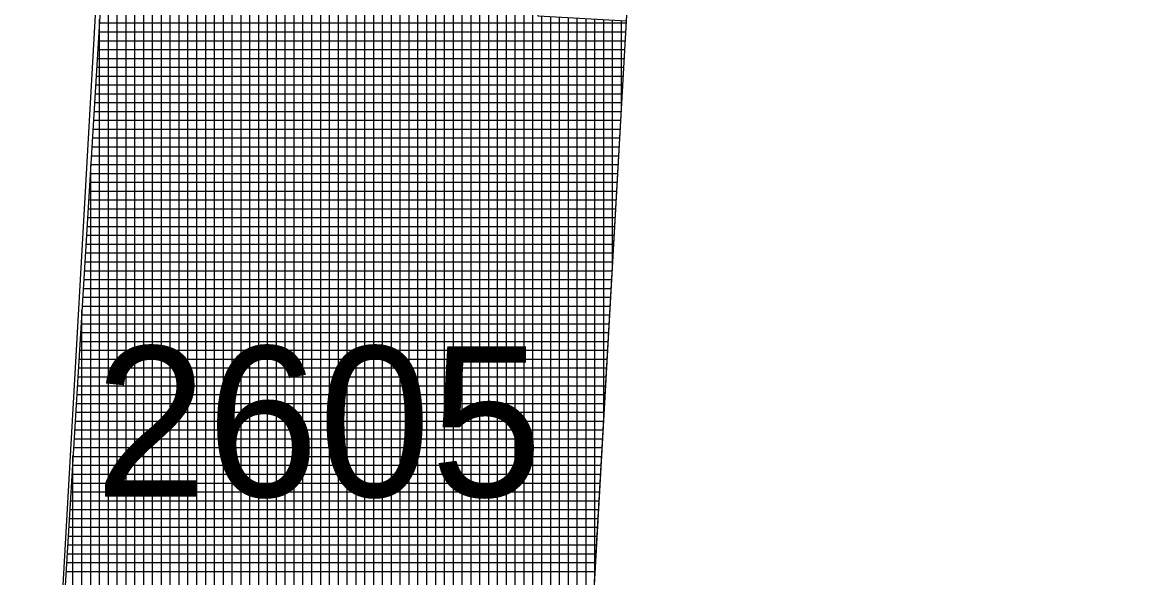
# Model space of a CAD drawing. Extents: x -565346 to -564154, y -1097386 to -1095620.
# Drawn here: x -564285.14 to -564260.14, y -1096919.14 to -1096906.57 of the extents above; entities that cross this region are included whole.
import ezdxf

# ---------------------------------------------------------------- set-up
doc = ezdxf.new("R2010")
doc.units = 0
for name, color, linetype in [('Vrstva 1', 7, 'Continuous'), ('Vrstva 13', 7, 'Continuous'), ('Vrstva 18', 7, 'Continuous'), ('Vrstva 43', 7, 'Continuous')]:
    doc.layers.add(name, color=color, linetype=linetype)

msp = doc.modelspace()

# ---------------------------------------------------------------- linework, layer by layer
at = {"layer": 'Vrstva 1'}
msp.add_line((-564285.9, -1096948.97), (-564275.31, -1096762.41), dxfattribs=at)
at = {"layer": 'Vrstva 13'}
msp.add_line((-564277.71, -1097016.43), (-564269.4, -1096869.98), dxfattribs=at)
at = {"layer": 'Vrstva 43'}
for p, q in [((-564273.59, -1096931.471), (-564273.59, -1096784.988)), ((-564273.79, -1096931.459), (-564273.79, -1096788.511)), ((-564273.99, -1096931.448), (-564273.99, -1096792.034)), ((-564274.19, -1096931.437), (-564274.19, -1096795.557)), ((-564274.39, -1096931.425), (-564274.39, -1096799.08)), ((-564274.59, -1096931.414), (-564274.59, -1096802.603)), ((-564274.79, -1096931.403), (-564274.79, -1096806.126)), ((-564274.99, -1096933.194), (-564274.99, -1096809.649)), ((-564275.19, -1096936.717), (-564275.19, -1096813.172)), ((-564275.39, -1096940.239), (-564275.39, -1096816.695)), ((-564275.59, -1096943.762), (-564275.59, -1096820.218)), ((-564275.79, -1096947.285), (-564275.79, -1096823.741)), ((-564275.99, -1096950.808), (-564275.99, -1096827.264)), ((-564276.19, -1096954.331), (-564276.19, -1096830.787)), ((-564276.39, -1096957.854), (-564276.39, -1096834.31)), ((-564276.59, -1096961.376), (-564276.59, -1096837.833)), ((-564276.79, -1096964.899), (-564276.79, -1096841.356)), ((-564276.99, -1096968.422), (-564276.99, -1096844.879)), ((-564277.19, -1096971.945), (-564277.19, -1096848.402)), ((-564277.39, -1096975.468), (-564277.39, -1096851.925)), ((-564277.59, -1096978.991), (-564277.59, -1096855.448)), ((-564277.79, -1096982.513), (-564277.79, -1096858.971)), ((-564277.99, -1096986.036), (-564277.99, -1096862.494)), ((-564278.19, -1096989.559), (-564278.19, -1096866.017)), ((-564278.39, -1096993.082), (-564278.39, -1096869.541)), ((-564278.59, -1096996.605), (-564278.59, -1096873.065)), ((-564278.79, -1097000.128), (-564278.79, -1096876.59)), ((-564278.99, -1097003.651), (-564278.99, -1096880.115)), ((-564279.19, -1097007.173), (-564279.19, -1096883.64)), ((-564279.39, -1097010.696), (-564279.39, -1096887.165)), ((-564279.59, -1097014.219), (-564279.59, -1096890.689)), ((-564279.79, -1097017.742), (-564279.79, -1096894.214)), ((-564279.99, -1097021.265), (-564279.99, -1096897.739)), ((-564280.19, -1097024.788), (-564280.19, -1096901.264)), ((-564280.39, -1097028.31), (-564280.39, -1096904.789)), ((-564283.19, -1096930.926), (-564283.19, -1096906.171)), ((-564282.99, -1096930.937), (-564282.99, -1096906.162)), ((-564282.79, -1096930.948), (-564282.79, -1096906.152)), ((-564282.59, -1096930.96), (-564282.59, -1096906.142)), ((-564282.39, -1096930.971), (-564282.39, -1096906.133)), ((-564282.19, -1097060.016), (-564282.19, -1096906.123)), ((-564281.99, -1097056.493), (-564281.99, -1096906.114)), ((-564281.79, -1097052.97), (-564281.79, -1096906.104)), ((-564281.59, -1097049.447), (-564281.59, -1096906.094)), ((-564281.39, -1097045.925), (-564281.39, -1096906.085)), ((-564281.19, -1097042.402), (-564281.19, -1096906.075)), ((-564280.99, -1097038.879), (-564280.99, -1096906.065)), ((-564280.79, -1097035.356), (-564280.79, -1096906.056)), ((-564280.59, -1097031.833), (-564280.59, -1096906.046)), ((-564273.39, -1096931.482), (-564273.39, -1096906.442)), ((-564283.395, -1096906.59), (-564271.477, -1096906.59)), ((-564283.39, -1096930.914), (-564283.39, -1096906.509)), ((-564273.19, -1096931.493), (-564273.19, -1096906.453)), ((-564272.99, -1096931.505), (-564272.99, -1096906.464)), ((-564272.79, -1096929.596), (-564272.79, -1096906.476)), ((-564272.59, -1096926.091), (-564272.59, -1096906.487)), ((-564272.39, -1096922.586), (-564272.39, -1096906.498)), ((-564272.19, -1096919.08), (-564272.19, -1096906.51)), ((-564271.99, -1096915.575), (-564271.99, -1096906.521)), ((-564271.79, -1096912.069), (-564271.79, -1096906.532)), ((-564271.59, -1096908.564), (-564271.59, -1096906.544)), ((-564283.407, -1096906.79), (-564271.489, -1096906.79)), ((-564283.431, -1096907.19), (-564271.512, -1096907.19)), ((-564283.419, -1096906.99), (-564271.5, -1096906.99)), ((-564283.444, -1096907.39), (-564271.523, -1096907.39)), ((-564283.456, -1096907.59), (-564271.534, -1096907.59)), ((-564283.468, -1096907.79), (-564271.546, -1096907.79)), ((-564283.492, -1096908.19), (-564271.569, -1096908.19)), ((-564283.48, -1096907.99), (-564271.557, -1096907.99)), ((-564283.505, -1096908.39), (-564271.58, -1096908.39)), ((-564283.517, -1096908.59), (-564271.591, -1096908.59)), ((-564283.529, -1096908.79), (-564271.603, -1096908.79)), ((-564283.553, -1096909.19), (-564271.626, -1096909.19)), ((-564283.541, -1096908.99), (-564271.614, -1096908.99)), ((-564283.565, -1096909.39), (-564271.637, -1096909.39)), ((-564283.578, -1096909.59), (-564271.649, -1096909.59)), ((-564283.59, -1096909.79), (-564271.66, -1096909.79)), ((-564283.59, -1096930.903), (-564283.59, -1096909.795)), ((-564283.614, -1096910.19), (-564271.683, -1096910.19)), ((-564283.602, -1096909.99), (-564271.671, -1096909.99)), ((-564283.626, -1096910.39), (-564271.694, -1096910.39)), ((-564283.638, -1096910.59), (-564271.706, -1096910.59)), ((-564283.651, -1096910.79), (-564271.717, -1096910.79)), ((-564283.675, -1096911.19), (-564271.74, -1096911.19)), ((-564283.663, -1096910.99), (-564271.728, -1096910.99)), ((-564283.687, -1096911.39), (-564271.751, -1096911.39)), ((-564283.699, -1096911.59), (-564271.763, -1096911.59)), ((-564283.711, -1096911.79), (-564271.774, -1096911.79)), ((-564283.736, -1096912.19), (-564271.797, -1096912.19)), ((-564283.724, -1096911.99), (-564271.785, -1096911.99)), ((-564283.748, -1096912.39), (-564271.808, -1096912.39)), ((-564283.76, -1096912.59), (-564271.82, -1096912.59)), ((-564283.772, -1096912.79), (-564271.831, -1096912.79)), ((-564283.797, -1096913.19), (-564271.854, -1096913.19)), ((-564283.79, -1096930.892), (-564283.79, -1096913.081)), ((-564283.784, -1096912.99), (-564271.843, -1096912.99)), ((-564283.809, -1096913.39), (-564271.865, -1096913.39)), ((-564283.821, -1096913.59), (-564271.877, -1096913.59)), ((-564283.833, -1096913.79), (-564271.888, -1096913.79)), ((-564283.858, -1096914.19), (-564271.911, -1096914.19)), ((-564283.845, -1096913.99), (-564271.9, -1096913.99)), ((-564283.87, -1096914.39), (-564271.922, -1096914.39)), ((-564283.882, -1096914.59), (-564271.934, -1096914.59)), ((-564283.894, -1096914.79), (-564271.945, -1096914.79)), ((-564283.918, -1096915.19), (-564271.968, -1096915.19)), ((-564283.906, -1096914.99), (-564271.957, -1096914.99)), ((-564283.931, -1096915.39), (-564271.979, -1096915.39)), ((-564283.943, -1096915.59), (-564271.991, -1096915.59)), ((-564283.955, -1096915.79), (-564272.002, -1096915.79)), ((-564283.979, -1096916.19), (-564272.025, -1096916.19)), ((-564283.967, -1096915.99), (-564272.014, -1096915.99)), ((-564283.991, -1096916.39), (-564272.037, -1096916.39)), ((-564283.99, -1096930.88), (-564283.99, -1096916.367)), ((-564284.004, -1096916.59), (-564272.048, -1096916.59)), ((-564284.016, -1096916.79), (-564272.059, -1096916.79)), ((-564284.04, -1096917.19), (-564272.082, -1096917.19)), ((-564284.028, -1096916.99), (-564272.071, -1096916.99)), ((-564284.052, -1096917.39), (-564272.094, -1096917.39)), ((-564284.064, -1096917.59), (-564272.105, -1096917.59)), ((-564284.077, -1096917.79), (-564272.116, -1096917.79)), ((-564284.101, -1096918.19), (-564272.139, -1096918.19)), ((-564284.089, -1096917.99), (-564272.128, -1096917.99)), ((-564284.113, -1096918.39), (-564272.151, -1096918.39)), ((-564284.125, -1096918.59), (-564272.162, -1096918.59)), ((-564284.137, -1096918.79), (-564272.173, -1096918.79)), ((-564284.15, -1096918.99), (-564272.185, -1096918.99))]:
    msp.add_line(p, q, dxfattribs=at)
for points in [[(-564272.07, -1096706.16), (-564273.28, -1096725.96), (-564270.26, -1096726.329), (-564278.386, -1096869.47), (-564280.461, -1096906.04), (-564283.37, -1096906.18), (-564284.87, -1096930.83)], [(-564272.899, -1096931.51), (-564271.475, -1096906.55), (-564273.472, -1096906.437), (-564263.271, -1096726.726), (-564261.274, -1096726.84), (-564260.141, -1096706.872)]]:
    msp.add_lwpolyline(points, dxfattribs=at)

# ---------------------------------------------------------------- texts
at = {"layer": 'Vrstva 18'}
msp.add_text('2605', height=3.4, dxfattribs=at).set_placement((-564283.492, -1096917.3))

doc.saveas('drawing.dxf')
